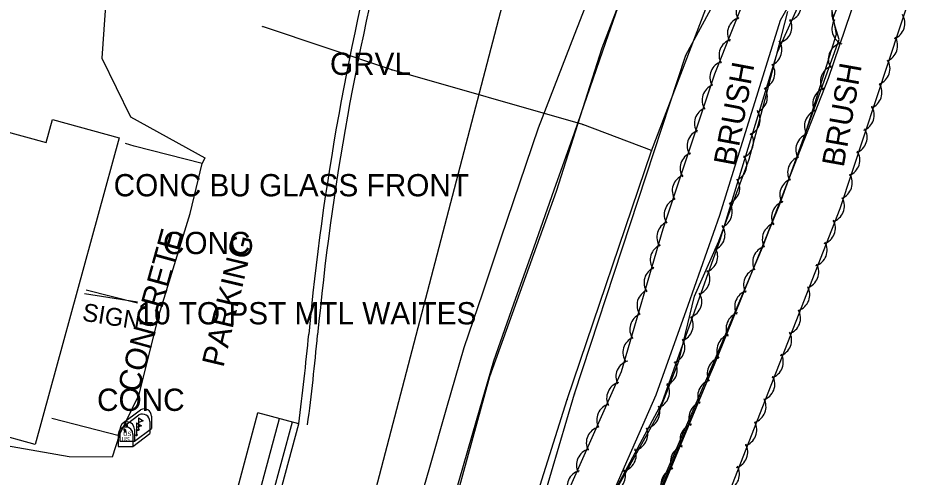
# Model space of a CAD drawing. Extents: x 978516 to 993312, y 1836504 to 1846212.
# Drawn here: x 992546.6 to 992746.5, y 1840275.6 to 1840378.8 of the extents above; entities that cross this region are included whole.
import ezdxf

# ---------------------------------------------------------------- set-up
doc = ezdxf.new("R2010")
doc.units = 0
for name, color, linetype in [('R_MOT Stage 1 Widening', 7, 'Continuous'), ('R_Proposed Road', 7, 'Continuous'), ('S_BASELINE', 7, 'Continuous'), ('S_BUILDING', 7, 'Continuous'), ('S_DRIVEWAY', 7, 'Continuous'), ('S_EDGE_PAVEMENT', 7, 'Continuous'), ('S_FIBER_OPTIC_CABLE', 7, 'Continuous'), ('S_GAS_UTILITIES', 7, 'Continuous'), ('S_MAILBOX', 7, 'Continuous'), ('S_PARKING_ANNOT', 7, 'Continuous'), ('S_SHOULDER', 7, 'Continuous'), ('S_SIGN', 7, 'Continuous'), ('S_SIGN_ANNOT', 7, 'Continuous'), ('S_STREAM', 7, 'Continuous'), ('S_SURVEY_TEXT_ANNOT', 7, 'Continuous'), ('S_TREE', 7, 'Continuous'), ('S_TREE_ANNOT', 7, 'Continuous'), ('S_UTL_PT_SYM', 7, 'Continuous')]:
    doc.layers.add(name, color=color, linetype=linetype)

msp = doc.modelspace()

# ---------------------------------------------------------------- linework, layer by layer
at = {"layer": 'R_MOT Stage 1 Widening'}
for centre, radius, start, end in [((993195.43, 1840253.34), 585.96, 164.93538, 174.67007), ((993195.43, 1840253.34), 583.96, 164.93538, 174.67007), ((992054.44, 1840359.78), 559.98, 352.5977, 354.6701), ((992054.44, 1840359.78), 561.98, 352.5977, 354.6701)]:
    msp.add_arc(centre, radius, start, end, dxfattribs=at)
at = {"layer": 'R_Proposed Road'}
for p, q in [((992535.45, 1840048.13), (992600.58, 1840290.11)), ((992609.76, 1840287.64), (992600.58, 1840290.11)), ((992540.28, 1840046.84), (992605.41, 1840288.81)), ((992543.18, 1840046.06), (992608.31, 1840288.03)), ((992544.63, 1840045.67), (992609.76, 1840287.64))]:
    msp.add_line(p, q, dxfattribs=at)
at = {"layer": 'S_BASELINE'}
msp.add_line((992692.91, 1840525.06), (992469.46, 1839669.75), dxfattribs=at)
at = {"layer": 'S_BUILDING'}
msp.add_lwpolyline([(992485.14, 1840369.37), (992553.01, 1840350.75), (992554.43, 1840355.91), (992569.37, 1840351.81), (992550.49, 1840283), (992541.25, 1840285.53), (992543.06, 1840292.13), (992469.49, 1840312.31)], close=True, dxfattribs=at)
at = {"layer": 'S_DRIVEWAY'}
for points in [[(992574.79, 1840391.73), (992566.71, 1840386.97), (992565.51, 1840369.72), (992571.92, 1840356.54), (992588.63, 1840347.33), (992588.02, 1840346.03)], [(992554.29, 1840288.85), (992569.42, 1840284.95), (992573.91, 1840294.19), (992578.33, 1840311.94), (992585.32, 1840334.84), (992588.02, 1840346.03), (992572.78, 1840349.99), (992570.78, 1840350.58)], [(992569.42, 1840284.95), (992567.8, 1840280.14), (992558.13, 1840280.19), (992542.24, 1840282.99), (992528.11, 1840285.54), (992509.35, 1840292.31), (992500.07, 1840290.45), (992495.02, 1840289.63), (992484.63, 1840292.74)]]:
    msp.add_lwpolyline(points, dxfattribs=at)
at = {"layer": 'S_EDGE_PAVEMENT'}
msp.add_lwpolyline([(992679.83, 1840395.82), (992671.68, 1840374.91), (992663.53, 1840354), (992659.36, 1840341.66), (992655.2, 1840329.32), (992651.03, 1840316.98), (992646.87, 1840304.65), (992642.99, 1840291.22), (992639.11, 1840277.8), (992635.23, 1840264.38), (992631.35, 1840250.96), (992625.34, 1840228.22), (992619.33, 1840205.49), (992613.83, 1840185.31), (992608.69, 1840165.63), (992603.54, 1840145.94)], dxfattribs=at)
at = {"layer": 'S_FIBER_OPTIC_CABLE'}
for p, q in [((992696.75, 1840370.36), (992711.73, 1840397.96)), ((992671.72, 1840294.34), (992696.75, 1840370.36)), ((992655.97, 1840241.05), (992671.72, 1840294.34))]:
    msp.add_line(p, q, dxfattribs=at)
at = {"layer": 'S_GAS_UTILITIES'}
for p, q in [((992689.06, 1840348.91), (992707.36, 1840396.84)), ((992630.7, 1840367.08), (992601.62, 1840376.81)), ((992673.63, 1840354.81), (992630.7, 1840367.08)), ((992689.06, 1840348.95), (992673.63, 1840354.81)), ((992670.09, 1840293.07), (992689.06, 1840348.91)), ((992647.35, 1840221.55), (992670.09, 1840293.07))]:
    msp.add_line(p, q, dxfattribs=at)
at = {"layer": 'S_MAILBOX'}
for p, q in [((992569.71, 1840286.51), (992573.84, 1840289.62)), ((992570.08, 1840287.67), (992574.22, 1840290.78)), ((992573.32, 1840287.8), (992573.32, 1840285.08)), ((992573.7, 1840288.96), (992573.7, 1840286.24)), ((992576.27, 1840288.14), (992576.27, 1840285.43)), ((992576.65, 1840289.3), (992576.65, 1840286.59)), ((992569.53, 1840286.39), (992569.53, 1840283.68)), ((992572.85, 1840283.68), (992576.65, 1840286.59)), ((992572.85, 1840286.39), (992572.85, 1840283.68)), ((992569.15, 1840285.23), (992569.15, 1840282.52)), ((992569.53, 1840283.68), (992572.85, 1840283.68)), ((992572.48, 1840282.52), (992576.27, 1840285.43)), ((992572.48, 1840285.23), (992572.48, 1840282.52)), ((992569.15, 1840282.52), (992572.48, 1840282.52))]:
    msp.add_line(p, q, dxfattribs=at)
for points in [[(992570.71, 1840287.51), (992570.93, 1840287.37), (992570.93, 1840286.98), (992571.24, 1840286.98), (992571.24, 1840287.34), (992571.04, 1840287.59), (992570.71, 1840287.54)], [(992573.32, 1840287.8), (992574.43, 1840287.13), (992573.32, 1840286.79)], [(992573.7, 1840288.96), (992574.8, 1840288.29), (992573.7, 1840287.94)], [(992570.34, 1840286.35), (992570.56, 1840286.21), (992570.56, 1840285.82), (992570.87, 1840285.82), (992570.87, 1840286.18), (992570.67, 1840286.43), (992570.34, 1840286.38)]]:
    msp.add_lwpolyline(points, dxfattribs=at)
for centre, end in [((992574.61, 1840288.14), 117.5718), ((992574.98, 1840289.3), 117.5718), ((992571.19, 1840286.39), 180), ((992570.82, 1840285.23), 180)]:
    msp.add_arc(centre, 1.66, 0, end, dxfattribs=at)
for centre in [(992573.7, 1840286.24), (992573.32, 1840285.08)]:
    msp.add_ellipse(centre, major_axis=(0.145, 0.132), ratio=0.564646, dxfattribs=at)
at = {"layer": 'S_SHOULDER'}
for points in [[(992717.38, 1840464.52), (992710.22, 1840449.16), (992701.13, 1840426.2), (992689.81, 1840403.05), (992677.84, 1840371.95), (992667.61, 1840339.8), (992652.64, 1840298.18), (992643.63, 1840265.47), (992625.17, 1840202.99), (992614.29, 1840160.82), (992602.66, 1840116.12)], [(992685.83, 1840393.66), (992678.72, 1840373.27), (992671.62, 1840352.88), (992667.09, 1840340.08), (992662.56, 1840327.28), (992658.03, 1840314.47), (992653.5, 1840301.67), (992649.6, 1840288.26), (992645.7, 1840274.84), (992641.8, 1840261.43), (992637.9, 1840248.01), (992631.73, 1840226.03), (992625.57, 1840204.04), (992620.29, 1840183.81), (992615.28, 1840164.1), (992610.27, 1840144.39)]]:
    msp.add_lwpolyline(points, dxfattribs=at)
at = {"layer": 'S_SIGN'}
msp.add_line((992573.5, 1840314.94), (992561.6, 1840316.81), dxfattribs=at)
msp.add_lwpolyline([(992562, 1840317.67), (992573.53, 1840314.79)], dxfattribs=at)
at = {"layer": 'S_STREAM'}
for points in [[(992751.9, 1840465.14), (992753.76, 1840440.65), (992746.42, 1840422.99), (992744.79, 1840411.76), (992735.52, 1840394.42), (992729.41, 1840381.19), (992730.5, 1840375.02), (992722.65, 1840349.89), (992713.89, 1840327.1), (992701.8, 1840298.75), (992680.46, 1840249.31), (992675.27, 1840237.31), (992676.06, 1840233.45), (992673.73, 1840221.5), (992666.9, 1840214.58), (992664.48, 1840209.97), (992661.8, 1840193.68), (992657.68, 1840165.91), (992654.52, 1840140.98), (992654.44, 1840125.57), (992654.52, 1840111.92)], [(992725.57, 1840391.67), (992717.91, 1840378.21), (992711.11, 1840356.31), (992704.32, 1840334.41), (992697.18, 1840314.21), (992690.03, 1840294.01), (992680.71, 1840272.95), (992671.39, 1840251.89), (992664.78, 1840233.31), (992658.16, 1840214.73), (992651.08, 1840192.08), (992644, 1840169.43), (992641.83, 1840155.55), (992639.66, 1840141.68), (992640.62, 1840127), (992641.57, 1840112.33), (992638.13, 1840091.46), (992634.62, 1840078.6), (992631.11, 1840065.73), (992627.6, 1840052.87), (992624.09, 1840040), (992617.13, 1840016.71), (992613.83, 1840000.44)], [(992735.04, 1840383.73), (992728.7, 1840365.18), (992721.75, 1840347.39), (992714.8, 1840329.6), (992708.94, 1840315.24), (992703.08, 1840300.88), (992697.32, 1840287.52), (992691.56, 1840274.16), (992685.8, 1840260.8), (992680.04, 1840247.44), (992673.37, 1840227.36), (992666.7, 1840207.27), (992663.27, 1840193.5), (992659.84, 1840179.72), (992657.36, 1840160.87), (992654.88, 1840142.02), (992654.72, 1840125.4), (992654.55, 1840108.77), (992650.29, 1840087.59), (992647.15, 1840075.45), (992644.01, 1840063.3), (992640.87, 1840051.16), (992637.73, 1840039.02), (992635.55, 1840015.63)], [(992640.53, 1840116.8), (992640.72, 1840136.05), (992645.14, 1840157.54), (992646.75, 1840174.41), (992647.12, 1840185.53), (992651.75, 1840196.62), (992656.31, 1840211.05), (992661.71, 1840224.45), (992667.47, 1840237.08), (992672.54, 1840253.16), (992680.2, 1840271.12), (992690.49, 1840289.69), (992695.14, 1840301.65), (992698.7, 1840316.25), (992704.16, 1840328.59), (992710.94, 1840347.07), (992715.14, 1840362.74), (992719.66, 1840380.19)]]:
    msp.add_lwpolyline(points, dxfattribs=at)
at = {"layer": 'S_TREE'}
for points in [[(992741.05, 1840463.84), (992745.98, 1840453.87), (992745.62, 1840441.63), (992736.16, 1840412.83), (992717.26, 1840370.96), (992704.39, 1840328.82), (992691.36, 1840292.3), (992674.25, 1840260.52), (992668.39, 1840240.56), (992660.65, 1840227.05), (992655.21, 1840228.91), (992669.09, 1840269.72), (992682.27, 1840299.38), (992691.67, 1840331.36), (992703.25, 1840366.22), (992719.16, 1840406.11), (992727.68, 1840433.94), (992731.06, 1840446.88), (992731.43, 1840457.73), (992731.62, 1840463.28)], [(992758.49, 1840417.97), (992731.36, 1840335.88), (992707.13, 1840273.99), (992685.4, 1840216.79), (992688.6, 1840209.4), (992680.5, 1840193.49), (992673.67, 1840142.04), (992674.46, 1840118.38), (992668.99, 1840109.14), (992655.98, 1840110.28), (992655.02, 1840129.02), (992659.76, 1840174.32), (992666.01, 1840211.3), (992675.93, 1840224.27), (992676.34, 1840238.95), (992686.72, 1840261.56), (992702.62, 1840299.65), (992717.89, 1840336.94), (992731.19, 1840373.91), (992729.78, 1840378.57), (992733.73, 1840388.79)]]:
    msp.add_lwpolyline(points, dxfattribs=at)
for centre, major_axis, ratio, start_param, end_param in [((992711.67, 1840380.24), (2.17, -2.93), 0.999478, 2.808598, 4.581798), ((992719.06, 1840381.6), (-1.74, 3.2), 0.999615, 2.902934, 4.676134), ((992733.11, 1840379.95), (-1.31, -3.4), 0.981738, 3.825789, 5.598989), ((992742.38, 1840377.54), (1.32, 3.4), 0.981556, 3.876903, 5.650104), ((992709.74, 1840375.31), (2.17, -2.93), 0.999478, 2.808598, 4.581798), ((992716.95, 1840376.75), (-1.74, 3.2), 0.999615, 2.902934, 4.676134), ((992733.17, 1840376.29), (1.05, -3.49), 0.986716, 3.825789, 5.598989), ((992707.85, 1840370.37), (2.17, -2.93), 0.999478, 2.808598, 4.581798), ((992714.7, 1840371.58), (1.06, 3.48), 0.99985, 3.825789, 5.598989), ((992740.75, 1840372.49), (1.32, 3.4), 0.981556, 3.876903, 5.650104), ((992732.35, 1840369.53), (-1.36, -3.38), 0.981636, 3.862799, 5.636), ((992705.81, 1840365.45), (2.17, -2.93), 0.999478, 2.808598, 4.581798), ((992713.11, 1840366.38), (1.06, 3.48), 0.99985, 3.825789, 5.598989), ((992730.59, 1840364.52), (-1.36, -3.38), 0.981636, 3.862799, 5.636), ((992739.04, 1840367.32), (1.32, 3.4), 0.981556, 3.876903, 5.650104), ((992704.04, 1840360.25), (-0.73, -3.57), 0.999849, 3.70701, 5.480211), ((992737.23, 1840361.97), (1.32, 3.4), 0.981556, 3.876903, 5.650104), ((992711.43, 1840360.99), (1.06, 3.48), 0.99985, 3.825789, 5.598989), ((992728.87, 1840359.53), (-1.36, -3.38), 0.981636, 3.862799, 5.636), ((992702.32, 1840355.09), (-0.73, -3.57), 0.999849, 3.70701, 5.480211), ((992709.8, 1840355.91), (1.06, 3.48), 0.99985, 3.825789, 5.598989), ((992727, 1840354.53), (-1.36, -3.38), 0.981636, 3.862799, 5.636), ((992735.49, 1840356.93), (1.32, 3.4), 0.981556, 3.876903, 5.650104), ((992733.9, 1840351.89), (1.32, 3.4), 0.981556, 3.876903, 5.650104), ((992700.68, 1840350.04), (-0.73, -3.57), 0.999849, 3.70701, 5.480211), ((992708.33, 1840350.84), (1.06, 3.48), 0.99985, 3.825789, 5.598989), ((992725.05, 1840349.23), (-1.36, -3.38), 0.981636, 3.862799, 5.636), ((992699.08, 1840345.01), (-0.73, -3.57), 0.999849, 3.70701, 5.480211), ((992706.81, 1840345.75), (1.06, 3.48), 0.99985, 3.825789, 5.598989), ((992723.21, 1840344.11), (-1.36, -3.38), 0.981636, 3.862799, 5.636), ((992732.27, 1840346.84), (1.32, 3.4), 0.981556, 3.876903, 5.650104), ((992730.56, 1840341.68), (1.32, 3.4), 0.981556, 3.876903, 5.650104), ((992697.33, 1840339.97), (-0.73, -3.57), 0.999849, 3.70701, 5.480211), ((992705.22, 1840340.55), (1.06, 3.48), 0.99985, 3.825789, 5.598989), ((992721.45, 1840339.11), (-1.36, -3.38), 0.981636, 3.862799, 5.636), ((992695.52, 1840334.62), (-0.73, -3.57), 0.999849, 3.70701, 5.480211), ((992719.6, 1840334.03), (-1.27, -3.41), 0.981801, 3.793389, 5.56659), ((992728.79, 1840336.47), (1.17, 3.45), 0.98172, 3.778943, 5.552143), ((992703.54, 1840335.16), (1.06, 3.48), 0.99985, 3.825789, 5.598989), ((992693.87, 1840329.53), (1.9, -3.11), 0.999665, 2.991672, 4.764873), ((992701.91, 1840330.08), (1.06, 3.48), 0.99985, 3.825789, 5.598989), ((992717.51, 1840329.12), (-1.27, -3.41), 0.981801, 3.793389, 5.56659), ((992726.78, 1840331.53), (1.17, 3.45), 0.98172, 3.778943, 5.552143), ((992692.4, 1840324.43), (1.9, -3.11), 0.999665, 2.991672, 4.764873), ((992724.92, 1840326.59), (1.17, 3.45), 0.98172, 3.778943, 5.552143), ((992700.27, 1840325.19), (1.22, 3.43), 0.999853, 3.825789, 5.598989), ((992715.34, 1840323.91), (-1.27, -3.41), 0.981801, 3.793389, 5.56659), ((992690.99, 1840319.34), (1.9, -3.11), 0.999665, 2.991672, 4.764873), ((992698.52, 1840320.18), (1.22, 3.43), 0.999853, 3.825789, 5.598989), ((992713.28, 1840318.87), (-1.27, -3.41), 0.981801, 3.793389, 5.56659), ((992723.02, 1840321.64), (1.17, 3.45), 0.98172, 3.778943, 5.552143), ((992689.41, 1840314.25), (1.9, -3.11), 0.999665, 2.991672, 4.764873), ((992721.03, 1840316.57), (1.17, 3.45), 0.98172, 3.778943, 5.552143), ((992696.69, 1840315.06), (1.22, 3.43), 0.999853, 3.825789, 5.598989), ((992711.3, 1840313.95), (-1.27, -3.41), 0.981801, 3.793389, 5.56659), ((992687.79, 1840308.84), (1.9, -3.11), 0.999665, 2.991672, 4.764873), ((992694.76, 1840309.75), (1.22, 3.43), 0.999853, 3.825789, 5.598989), ((992709.36, 1840309.03), (-1.27, -3.41), 0.981801, 3.793389, 5.56659), ((992718.94, 1840311.32), (1.17, 3.45), 0.98172, 3.778943, 5.552143), ((992707.28, 1840304.13), (-1.27, -3.41), 0.981801, 3.793389, 5.56659), ((992716.93, 1840306.38), (1.17, 3.45), 0.98172, 3.778943, 5.552143), ((992686.25, 1840303.62), (1.9, -3.11), 0.999665, 2.991672, 4.764873), ((992692.9, 1840304.75), (1.22, 3.43), 0.999853, 3.825789, 5.598989), ((992684.66, 1840298.2), (-2.15, -2.94), 0.999853, 4.038445, 5.811645), ((992691.19, 1840299.75), (1.22, 3.43), 0.999853, 3.825789, 5.598989), ((992705.11, 1840298.91), (-1.27, -3.41), 0.981801, 3.793389, 5.56659), ((992715.07, 1840301.44), (1.17, 3.45), 0.98172, 3.778943, 5.552143), ((992713.17, 1840296.49), (1.17, 3.45), 0.98172, 3.778943, 5.552143), ((992682.58, 1840293.34), (-2.15, -2.94), 0.999853, 4.038445, 5.811645), ((992689.44, 1840294.74), (1.22, 3.43), 0.999853, 3.825789, 5.598989), ((992703, 1840293.88), (-1.53, -3.31), 0.981811, 3.864398, 5.637599), ((992680.35, 1840288.49), (-2.15, -2.94), 0.999853, 4.038445, 5.811645), ((992687.25, 1840290.21), (1.73, 3.21), 0.999867, 3.825789, 5.598989), ((992700.99, 1840288.97), (-1.53, -3.31), 0.981811, 3.864398, 5.637599), ((992711.18, 1840291.42), (1.17, 3.45), 0.98172, 3.778943, 5.552143), ((992699.02, 1840284.07), (-1.53, -3.31), 0.981811, 3.864398, 5.637599), ((992709.09, 1840286.17), (1.17, 3.45), 0.98172, 3.778943, 5.552143), ((992678.02, 1840283.35), (-2.15, -2.94), 0.999853, 4.038445, 5.811645), ((992684.54, 1840285.26), (1.73, 3.21), 0.999867, 3.825789, 5.598989), ((992675.81, 1840278.38), (-2.15, -2.94), 0.999853, 4.038445, 5.811645), ((992681.95, 1840280.59), (1.73, 3.21), 0.999867, 3.825789, 5.598989), ((992696.9, 1840279.18), (-1.53, -3.31), 0.981811, 3.864398, 5.637599), ((992707.08, 1840281.23), (1.17, 3.45), 0.98172, 3.778943, 5.552143), ((992705.22, 1840276.29), (1.17, 3.45), 0.98172, 3.778943, 5.552143), ((992673.69, 1840273.51), (-2.15, -2.94), 0.999853, 4.038445, 5.811645), ((992679.51, 1840275.91), (1.73, 3.21), 0.999867, 3.825789, 5.598989), ((992694.7, 1840273.98), (-1.53, -3.31), 0.981811, 3.864398, 5.637599)]:
    msp.add_ellipse(centre, major_axis=major_axis, ratio=ratio, start_param=start_param, end_param=end_param, dxfattribs=at)
at = {"layer": 'S_UTL_PT_SYM'}
for points in [[(992601.62, 1840376.81), (992601.62, 1840376.86), (992601.62, 1840376.81), (992601.57, 1840376.81), (992601.62, 1840376.81), (992601.62, 1840376.76), (992601.62, 1840376.81), (992601.67, 1840376.81)], [(992696.75, 1840370.36), (992696.75, 1840370.41), (992696.75, 1840370.36), (992696.7, 1840370.36), (992696.75, 1840370.36), (992696.75, 1840370.31), (992696.75, 1840370.36), (992696.8, 1840370.36)], [(992630.7, 1840367.08), (992630.7, 1840367.13), (992630.7, 1840367.08), (992630.65, 1840367.08), (992630.7, 1840367.08), (992630.7, 1840367.03), (992630.7, 1840367.08), (992630.75, 1840367.08)], [(992673.63, 1840354.81), (992673.63, 1840354.86), (992673.63, 1840354.81), (992673.58, 1840354.81), (992673.63, 1840354.81), (992673.63, 1840354.76), (992673.63, 1840354.81), (992673.68, 1840354.81)], [(992689.06, 1840348.95), (992689.06, 1840349), (992689.06, 1840348.95), (992689.01, 1840348.95), (992689.06, 1840348.95), (992689.06, 1840348.9), (992689.06, 1840348.95), (992689.11, 1840348.95)], [(992689.06, 1840348.91), (992689.06, 1840348.96), (992689.06, 1840348.91), (992689.01, 1840348.91), (992689.06, 1840348.91), (992689.06, 1840348.86), (992689.06, 1840348.91), (992689.11, 1840348.91)], [(992671.72, 1840294.34), (992671.72, 1840294.39), (992671.72, 1840294.34), (992671.67, 1840294.34), (992671.72, 1840294.34), (992671.72, 1840294.29), (992671.72, 1840294.34), (992671.77, 1840294.34)], [(992670.09, 1840293.07), (992670.09, 1840293.12), (992670.09, 1840293.07), (992670.04, 1840293.07), (992670.09, 1840293.07), (992670.09, 1840293.02), (992670.09, 1840293.07), (992670.14, 1840293.07)]]:
    msp.add_lwpolyline(points, dxfattribs=at)

# ---------------------------------------------------------------- texts
at = {"layer": 'S_MAILBOX'}
for p in [(992570.29, 1840284.87), (992569.92, 1840283.71)]:
    msp.add_text('US', height=0.96, dxfattribs=at).set_placement(p)
at = {"layer": 'S_PARKING_ANNOT'}
for s, rotation, p in [('CONCRETE', 74.4963, (992573.77, 1840294.36)), ('PARKING', 76.6621, (992592.79, 1840300.1))]:
    msp.add_text(s, height=5, rotation=rotation, dxfattribs=at).set_placement(p)
at = {"layer": 'S_SIGN_ANNOT'}
msp.add_text('SIGN', height=4, rotation=350.7714, dxfattribs=at).set_placement((992560.92, 1840310.81))
msp.add_text('10 TO PST MTL WAITES', height=5, dxfattribs=at).set_placement((992573.5, 1840309.94))
at = {"layer": 'S_SURVEY_TEXT_ANNOT'}
for s, p in [('GRVL', (992616.76, 1840365.96)), ('CONC BU GLASS FRONT', (992568.15, 1840338.69)), ('CONC', (992579.22, 1840325.72)), ('CONC', (992564.42, 1840290.51))]:
    msp.add_text(s, height=5, dxfattribs=at).set_placement(p)
at = {"layer": 'S_TREE_ANNOT'}
for rotation, p in [(79.3746, (992707.86, 1840345.27)), (79.8863, (992732.21, 1840345.07))]:
    msp.add_text('BRUSH', height=5, rotation=rotation, dxfattribs=at).set_placement(p)

doc.saveas('drawing.dxf')
